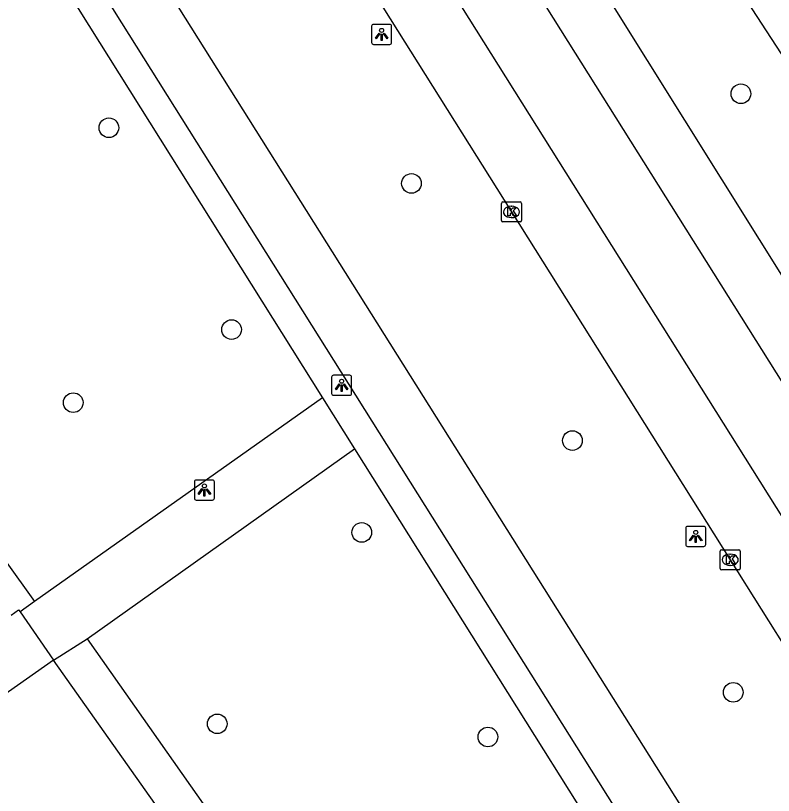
# Model space of a CAD drawing. Extents: x 159353 to 160616, y 385893 to 387321.
# Drawn here: x 160176.98 to 160214.69, y 387056.91 to 387095.74 of the extents above; entities that cross this region are included whole.
import ezdxf

# ---------------------------------------------------------------- set-up
doc = ezdxf.new("R2010")
doc.units = 0
for name, color, linetype in [('IMGEO_Berm_groen', 7, 'Continuous'), ('IMGEO_Boom', 7, 'Continuous'), ('IMGEO_Fietspad_gesloten', 7, 'Continuous'), ('IMGEO_Groenvoorziening', 7, 'Continuous'), ('IMGEO_Kolk', 7, 'Continuous'), ('IMGEO_Lichtpunt', 7, 'Continuous'), ('IMGEO_OVBaan_gesloten', 7, 'Continuous'), ('IMGEO_Pand', 7, 'Continuous'), ('IMGEO_Rijbaan_regionaal_gesloten', 7, 'Continuous'), ('IMGEO_Voetpad_open', 7, 'Continuous')]:
    doc.layers.add(name, color=color, linetype=linetype)

msp = doc.modelspace()

# ---------------------------------------------------------------- linework, layer by layer
at = {"layer": 'IMGEO_Berm_groen'}
msp.add_lwpolyline([(160211.452, 387099.432), (160206.551, 387096.473), (160245.555, 387034.087), (160251.528, 387037.888), (160211.452, 387099.432)], dxfattribs=at)
at = {"layer": 'IMGEO_Boom'}
for centre in [(160213.072, 387091.847), (160181.62, 387090.152), (160196.68, 387087.381), (160187.728, 387080.104), (160179.849, 387076.469), (160204.687, 387074.58), (160194.204, 387070.004), (160212.691, 387062.044), (160187.011, 387060.476), (160200.481, 387059.822)]:
    msp.add_circle(centre, 0.489, dxfattribs=at)
at = {"layer": 'IMGEO_Fietspad_gesloten'}
for points in [[(160298.755, 386915.152), (160263.313, 386971.696), (160245.966, 386999.301), (160236.977, 387013.604), (160225.591, 387031.723), (160214.358, 387049.6), (160203.016, 387067.649), (160182.845, 387099.748), (160170.83, 387118.868), (160165.191, 387127.841), (160114.358, 387208.818), (160105.041, 387223.274), (160097.876, 387234.64), (160092.639, 387242.947), (160087.304, 387251.405), (160076.381, 387268.72), (160076.235, 387268.952), (160066.963, 387283.69), (160066.811, 387283.933), (160063.17, 387289.774), (160061.354, 387292.644)], [(160299.01, 386909.452), (160260.746, 386970.418), (160243.818, 386997.378), (160180.729, 387097.854), (160168.72, 387116.98), (160162.997, 387126.094), (160111.944, 387207.355), (160102.688, 387221.699), (160090.197, 387241.473), (160073.984, 387267.224), (160059.735, 387289.888), (160059.646, 387289.834)]]:
    msp.add_lwpolyline(points, dxfattribs=at)
at = {"layer": 'IMGEO_Groenvoorziening'}
msp.add_lwpolyline([(160152.299, 387102.397), (160177.924, 387066.566)], dxfattribs=at)
at = {"layer": 'IMGEO_Kolk'}
for p, q in [((160201.154, 387085.538), (160201.154, 387086.39)), ((160201.229, 387086.464), (160202.081, 387086.464)), ((160201.642, 387086.244), (160201.667, 387086.244)), ((160202.155, 387086.39), (160202.155, 387085.538)), ((160202.081, 387085.464), (160201.229, 387085.464)), ((160201.665, 387085.684), (160201.64, 387085.684)), ((160212.116, 387069.144), (160212.968, 387069.144)), ((160212.041, 387068.218), (160212.041, 387069.07)), ((160212.529, 387068.924), (160212.554, 387068.924)), ((160213.042, 387069.07), (160213.042, 387068.218)), ((160212.552, 387068.364), (160212.527, 387068.364)), ((160212.968, 387068.144), (160212.116, 387068.144))]:
    msp.add_line(p, q, dxfattribs=at)
for points in [[(160201.154, 387085.538), (160201.154, 387086.39)], [(160201.229, 387086.464), (160202.081, 387086.464)], [(160202.155, 387086.39), (160202.155, 387085.538)], [(160201.475, 387086.164), (160201.598, 387086.164), (160201.598, 387086.013), (160201.728, 387086.164), (160201.892, 387086.164), (160201.746, 387086.013), (160201.899, 387085.764), (160201.747, 387085.764), (160201.662, 387085.928), (160201.598, 387085.861), (160201.598, 387085.764), (160201.475, 387085.764), (160201.475, 387086.164)], [(160202.081, 387085.464), (160201.229, 387085.464)], [(160212.116, 387069.144), (160212.968, 387069.144)], [(160212.041, 387068.218), (160212.041, 387069.07)], [(160212.362, 387068.844), (160212.485, 387068.844), (160212.485, 387068.693), (160212.615, 387068.844), (160212.779, 387068.844), (160212.633, 387068.693), (160212.786, 387068.444), (160212.634, 387068.444), (160212.549, 387068.608), (160212.485, 387068.541), (160212.485, 387068.444), (160212.362, 387068.444), (160212.362, 387068.844)], [(160213.042, 387069.07), (160213.042, 387068.218)], [(160212.968, 387068.144), (160212.116, 387068.144)]]:
    msp.add_lwpolyline(points, dxfattribs=at)
for centre, start, end in [((160201.231, 387086.388), 91.552, 178.448), ((160201.231, 387086.388), 91.552, 178.448), ((160202.079, 387086.388), 1.552, 88.448), ((160202.079, 387086.388), 1.552, 88.448), ((160201.231, 387085.54), 181.552, 268.448), ((160201.231, 387085.54), 181.552, 268.448), ((160202.079, 387085.54), 271.552, 358.448), ((160202.079, 387085.54), 271.552, 358.448), ((160212.118, 387069.068), 91.552, 178.448), ((160212.118, 387069.068), 91.552, 178.448), ((160212.966, 387069.068), 1.552, 88.448), ((160212.966, 387069.068), 1.552, 88.448), ((160212.118, 387068.22), 181.552, 268.448), ((160212.118, 387068.22), 181.552, 268.448), ((160212.966, 387068.22), 271.552, 358.448), ((160212.966, 387068.22), 271.552, 358.448)]:
    msp.add_arc(centre, 0.0765, start, end, dxfattribs=at)
for centre, major_axis, ratio, start_param, end_param in [((160201.641, 387085.964), (-0.387, 0.002), 0.722429, 4.712389, 7.853982), ((160201.666, 387085.964), (-0.39, 0.002), 0.717154, 1.570796, 4.712389), ((160212.528, 387068.644), (-0.387, 0.002), 0.722429, 4.712389, 7.853982), ((160212.553, 387068.644), (-0.39, 0.002), 0.717154, 1.570796, 4.712389)]:
    msp.add_ellipse(centre, major_axis=major_axis, ratio=ratio, start_param=start_param, end_param=end_param, dxfattribs=at)
at = {"layer": 'IMGEO_Lichtpunt'}
for p, q in [((160194.694, 387095.206), (160194.694, 387094.399)), ((160194.694, 387095.206), (160194.694, 387094.399)), ((160195.596, 387095.301), (160194.788, 387095.301)), ((160195.596, 387095.301), (160194.788, 387095.301)), ((160195.69, 387094.399), (160195.69, 387095.206)), ((160195.69, 387094.399), (160195.69, 387095.206)), ((160194.788, 387094.305), (160195.596, 387094.305)), ((160194.788, 387094.305), (160195.596, 387094.305)), ((160192.704, 387077.737), (160192.704, 387076.93)), ((160192.704, 387077.737), (160192.704, 387076.93)), ((160193.606, 387077.832), (160192.798, 387077.832)), ((160193.606, 387077.832), (160192.798, 387077.832)), ((160193.7, 387076.93), (160193.7, 387077.737)), ((160193.7, 387076.93), (160193.7, 387077.737)), ((160192.798, 387076.836), (160193.606, 387076.836)), ((160192.798, 387076.836), (160193.606, 387076.836)), ((160186.779, 387072.616), (160185.971, 387072.616)), ((160186.779, 387072.616), (160185.971, 387072.616)), ((160185.877, 387072.521), (160185.877, 387071.714)), ((160185.877, 387072.521), (160185.877, 387071.714)), ((160186.873, 387071.714), (160186.873, 387072.521)), ((160186.873, 387071.714), (160186.873, 387072.521)), ((160185.971, 387071.62), (160186.779, 387071.62)), ((160185.971, 387071.62), (160186.779, 387071.62)), ((160211.23, 387070.305), (160210.422, 387070.305)), ((160211.23, 387070.305), (160210.422, 387070.305)), ((160210.328, 387070.21), (160210.328, 387069.403)), ((160210.328, 387070.21), (160210.328, 387069.403)), ((160211.324, 387069.403), (160211.324, 387070.21)), ((160211.324, 387069.403), (160211.324, 387070.21)), ((160210.422, 387069.309), (160211.23, 387069.309)), ((160210.422, 387069.309), (160211.23, 387069.309))]:
    msp.add_line(p, q, dxfattribs=at)
for points in [[(160195.068, 387094.87), (160195.107, 387094.842), (160194.919, 387094.58), (160194.881, 387094.607), (160195.068, 387094.87)], [(160195.17, 387094.822), (160195.217, 387094.822), (160195.217, 387094.5), (160195.17, 387094.5), (160195.17, 387094.822)], [(160195.28, 387094.842), (160195.318, 387094.869), (160195.505, 387094.607), (160195.466, 387094.579), (160195.28, 387094.842)], [(160193.078, 387077.401), (160193.117, 387077.373), (160192.929, 387077.111), (160192.891, 387077.138), (160193.078, 387077.401)], [(160193.18, 387077.353), (160193.227, 387077.353), (160193.227, 387077.031), (160193.18, 387077.031), (160193.18, 387077.353)], [(160193.29, 387077.373), (160193.328, 387077.4), (160193.515, 387077.138), (160193.476, 387077.11), (160193.29, 387077.373)], [(160186.251, 387072.185), (160186.29, 387072.157), (160186.102, 387071.895), (160186.064, 387071.922), (160186.251, 387072.185)], [(160186.353, 387072.137), (160186.4, 387072.137), (160186.4, 387071.815), (160186.353, 387071.815), (160186.353, 387072.137)], [(160186.463, 387072.157), (160186.501, 387072.184), (160186.688, 387071.922), (160186.649, 387071.894), (160186.463, 387072.157)], [(160210.702, 387069.874), (160210.741, 387069.846), (160210.553, 387069.584), (160210.515, 387069.611), (160210.702, 387069.874)], [(160210.804, 387069.826), (160210.851, 387069.826), (160210.851, 387069.504), (160210.804, 387069.504), (160210.804, 387069.826)], [(160210.914, 387069.846), (160210.952, 387069.873), (160211.139, 387069.611), (160211.1, 387069.583), (160210.914, 387069.846)]]:
    msp.add_lwpolyline(points, dxfattribs=at)
for centre in [(160195.193, 387095.004), (160193.203, 387077.535), (160186.376, 387072.319), (160210.827, 387070.008)]:
    msp.add_circle(centre, 0.0994, dxfattribs=at)
for centre, start, end in [((160194.788, 387095.206), 90, 180), ((160194.788, 387095.206), 90, 180), ((160195.596, 387095.206), 0, 90), ((160195.596, 387095.206), 0, 90), ((160194.788, 387094.399), 180, 270), ((160194.788, 387094.399), 180, 270), ((160195.596, 387094.399), 270, 0), ((160195.596, 387094.399), 270, 360), ((160192.798, 387077.737), 90, 180), ((160192.798, 387077.737), 90, 180), ((160193.606, 387077.737), 0, 90), ((160193.606, 387077.737), 0, 90), ((160192.798, 387076.93), 180, 270), ((160192.798, 387076.93), 180, 270), ((160193.606, 387076.93), 270, 0), ((160193.606, 387076.93), 270, 360), ((160185.971, 387072.521), 90, 180), ((160185.971, 387072.521), 90, 180), ((160186.779, 387072.521), 0, 90), ((160186.779, 387072.521), 0, 90), ((160185.971, 387071.714), 180, 270), ((160185.971, 387071.714), 180, 270), ((160186.779, 387071.714), 270, 0), ((160186.779, 387071.714), 270, 360), ((160210.422, 387070.21), 90, 180), ((160210.422, 387070.21), 90, 180), ((160211.23, 387070.21), 0, 90), ((160211.23, 387070.21), 0, 90), ((160210.422, 387069.403), 180, 270), ((160210.422, 387069.403), 180, 270), ((160211.23, 387069.403), 270, 0), ((160211.23, 387069.403), 270, 360)]:
    msp.add_arc(centre, 0.0946, start, end, dxfattribs=at)
at = {"layer": 'IMGEO_OVBaan_gesloten'}
for points in [[(160293.588, 386952.623), (160276.83, 386979.273), (160272.043, 386986.848), (160267.754, 386993.765), (160265.141, 386997.883), (160260.731, 387004.898), (160219.331, 387070.791), (160169.143, 387150.659), (160133.251, 387207.891), (160089.964, 387276.862), (160074.769, 387300.977)], [(160130.274, 387205.979), (160166.004, 387148.947), (160216.284, 387068.925), (160257.803, 387002.881), (160262.089, 386996.041), (160264.619, 386991.885), (160290.584, 386950.642), (160291.841, 386948.664), (160292.971, 386946.889), (160295.557, 386943.025), (160320.751, 386905.815), (160328.357, 386894.581), (160330.901, 386890.869)]]:
    msp.add_lwpolyline(points, dxfattribs=at)
at = {"layer": 'IMGEO_Pand'}
for points in [[(160178.859, 387063.651), (160171.076, 387058.166)], [(160185.026, 387054.42), (160185.265, 387054.591), (160178.859, 387063.651)]]:
    msp.add_lwpolyline(points, dxfattribs=at)
at = {"layer": 'IMGEO_Rijbaan_regionaal_gesloten'}
msp.add_lwpolyline([(160133.085, 387195.078), (160137.989, 387187.277), (160159.188, 387153.531), (160170.065, 387136.222), (160179.898, 387120.552), (160191.318, 387102.426), (160201.655, 387085.964), (160212.542, 387068.644), (160221.787, 387053.905), (160233.187, 387035.73), (160244.559, 387017.562), (160255.413, 387000.286), (160265.067, 386984.929), (160276.06, 386967.413)], dxfattribs=at)
at = {"layer": 'IMGEO_Voetpad_open'}
for points in [[(160127.555, 387179.648), (160160.899, 387126.68), (160192.245, 387076.712)], [(160192.245, 387076.712), (160177.924, 387066.566)], [(160192.245, 387076.712), (160193.836, 387074.175)], [(160180.537, 387064.7), (160193.836, 387074.175)], [(160193.836, 387074.175), (160213.459, 387042.895)], [(160177.924, 387066.566), (160177.199, 387066.053)], [(160176.761, 387065.894), (160177.127, 387066.154), (160177.199, 387066.053)], [(160177.199, 387066.053), (160178.859, 387063.651)], [(160178.859, 387063.651), (160180.537, 387064.7)], [(160180.537, 387064.7), (160187.603, 387054.647), (160187.309, 387054.44)]]:
    msp.add_lwpolyline(points, dxfattribs=at)

doc.saveas('drawing.dxf')
